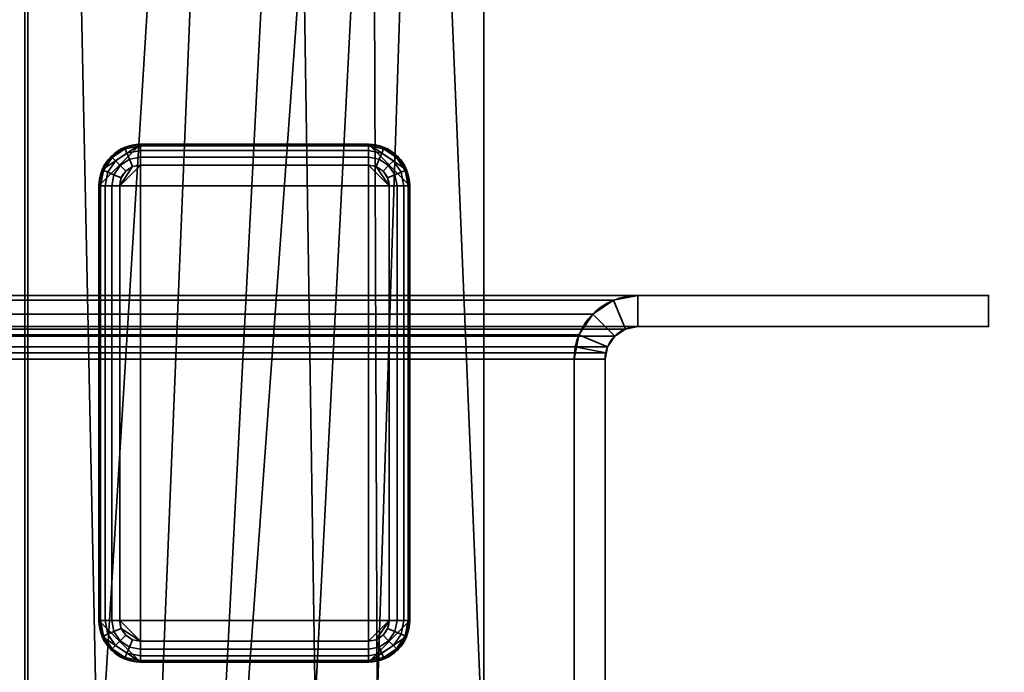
# Model space of a CAD drawing. Header units: millimetres. Extents: x -508 to 6708, y -110 to 248.
# Tile 1002 of 1056: x 1846 to 1894, y 72 to 103. Entities that reach past the tile are written whole.
import ezdxf

# ---------------------------------------------------------------- set-up
doc = ezdxf.new("R2010")
doc.units = ezdxf.units.MM
doc.layers.add('151', color=7, linetype='Continuous', true_color=0xffffff)

# ---------------------------------------------------------------- blocks, each defined once
blk = doc.blocks.new('UG_SURFACE_002')
at = {"layer": '151', "color": 252, "linetype": 'Continuous', "lineweight": 35}
for points in [[(2057.5, -5.3, 2215.25), (2057.5, 229.4, 2215.25), (942.5, 229.4, 2215.25), (942.5, -5.3, 2215.25)], [(1092.5, -5.3, 2065.25), (1092.5, 229.4, 2065.25), (1907.5, 229.4, 2065.25), (1907.5, -5.3, 2065.25)]]:
    blk.add_3dface(points, dxfattribs=at)
blk = doc.blocks.new('UG_SURFACE_256')
at = {"layer": '151', "color": 252, "linetype": 'Continuous', "lineweight": 35}
for points in [[(1107, 88.2, 2050.25), (1893, 88.2, 2050.25), (1893, 89.7, 2050.25), (1107, 89.7, 2050.25)], [(1123.92, 89.7, 2033.33), (1107, 89.7, 2050.25), (1893, 89.7, 2050.25), (1876.08, 89.7, 2033.33)], [(1874.901, 89.466, 2032.151), (1125.099, 89.466, 2032.151), (1123.92, 89.7, 2033.33), (1876.08, 89.7, 2033.33)], [(1873.902, 88.798, 2031.152), (1126.098, 88.798, 2031.152), (1125.099, 89.466, 2032.151), (1874.901, 89.466, 2032.151)], [(1875.475, 88.08, 2032.725), (1874.963, 87.737, 2032.213), (1873.902, 88.798, 2031.152), (1874.901, 89.466, 2032.151)], [(1876.08, 88.2, 2033.33), (1875.475, 88.08, 2032.725), (1874.901, 89.466, 2032.151), (1876.08, 89.7, 2033.33)], [(1876.08, 89.7, 2033.33), (1893, 89.7, 2050.25), (1893, 88.2, 2050.25), (1876.08, 88.2, 2033.33)], [(1873.235, 87.799, 2030.484), (1126.765, 87.799, 2030.484), (1126.098, 88.798, 2031.152), (1873.902, 88.798, 2031.152)], [(1873.235, 87.799, 2030.484), (1873.902, 88.798, 2031.152), (1874.963, 87.737, 2032.213), (1874.62, 87.225, 2031.87)], [(1123.92, 88.2, 2033.33), (1876.08, 88.2, 2033.33), (1893, 88.2, 2050.25), (1107, 88.2, 2050.25)], [(1876.08, 88.2, 2033.33), (1123.92, 88.2, 2033.33), (1124.525, 88.08, 2032.725), (1875.475, 88.08, 2032.725)], [(1875.475, 88.08, 2032.725), (1124.525, 88.08, 2032.725), (1125.037, 87.737, 2032.213), (1874.963, 87.737, 2032.213)], [(1874.963, 87.737, 2032.213), (1125.037, 87.737, 2032.213), (1125.38, 87.225, 2031.87), (1874.62, 87.225, 2031.87)], [(1126.941, 87.221, 2030.309), (1126.765, 87.799, 2030.484), (1873.235, 87.799, 2030.484)], [(1126.941, 87.221, 2030.309), (1873.235, 87.799, 2030.484), (1873.059, 87.221, 2030.309)], [(1873.059, 87.221, 2030.309), (1873.235, 87.799, 2030.484), (1874.62, 87.225, 2031.87), (1874.53, 86.928, 2031.78)], [(1874.53, 86.928, 2031.78), (1125.38, 87.225, 2031.87), (1125.47, 86.928, 2031.78)], [(1874.53, 86.928, 2031.78), (1874.62, 87.225, 2031.87), (1125.38, 87.225, 2031.87)], [(1873.059, 87.221, 2030.309), (1127, 86.62, 2030.25), (1126.941, 87.221, 2030.309)], [(1873.059, 87.221, 2030.309), (1873, 86.62, 2030.25), (1127, 86.62, 2030.25)], [(1873, 86.62, 2030.25), (1873.059, 87.221, 2030.309), (1874.53, 86.928, 2031.78), (1874.5, 86.62, 2031.75)], [(1125.47, 86.928, 2031.78), (1874.5, 86.62, 2031.75), (1874.53, 86.928, 2031.78)], [(1125.47, 86.928, 2031.78), (1125.5, 86.62, 2031.75), (1874.5, 86.62, 2031.75)], [(1125.5, 66.28, 2031.75), (1874.5, 66.28, 2031.75), (1874.5, 86.62, 2031.75), (1125.5, 86.62, 2031.75)], [(1127, 66.28, 2030.25), (1127, 86.62, 2030.25), (1873, 86.62, 2030.25), (1873, 66.28, 2030.25)], [(1874.5, 86.62, 2031.75), (1874.5, 66.28, 2031.75), (1873, 66.28, 2030.25), (1873, 86.62, 2030.25)]]:
    blk.add_3dface(points, dxfattribs=at)
blk = doc.blocks.new('UG_SURFACE_257')
at = {"layer": '151', "color": 252, "linetype": 'Continuous', "lineweight": 35}
for points in [[(1874.901, 89.466, 2032.151), (1874.901, 89.466, -7.75), (1873.902, 88.798, -7.75), (1873.902, 88.798, 2031.152)], [(1873.902, 88.798, -7.75), (1874.901, 89.466, -7.75), (1875.475, 88.08, -7.75), (1874.963, 87.737, -7.75)], [(1874.901, 89.466, 2032.151), (1873.902, 88.798, 2031.152), (1874.963, 87.737, 2032.213), (1875.475, 88.08, 2032.725)], [(1876.08, 89.7, 2033.33), (1876.08, 89.7, -7.75), (1874.901, 89.466, -7.75), (1874.901, 89.466, 2032.151)], [(1876.08, 88.2, -7.75), (1875.475, 88.08, -7.75), (1874.901, 89.466, -7.75), (1876.08, 89.7, -7.75)], [(1876.08, 89.7, 2033.33), (1874.901, 89.466, 2032.151), (1875.475, 88.08, 2032.725), (1876.08, 88.2, 2033.33)], [(1893, 89.7, 2050.25), (1893, 89.7, -7.75), (1876.08, 89.7, -7.75), (1876.08, 89.7, 2033.33)], [(1876.08, 89.7, -7.75), (1893, 89.7, -7.75), (1893, 88.2, -7.75), (1876.08, 88.2, -7.75)], [(1876.08, 88.2, 2033.33), (1893, 88.2, 2050.25), (1893, 89.7, 2050.25), (1876.08, 89.7, 2033.33)], [(1893, 88.2, 2050.25), (1893, 88.2, -7.75), (1893, 89.7, -7.75), (1893, 89.7, 2050.25)], [(1873.902, 88.798, 2031.152), (1873.902, 88.798, -7.75), (1873.235, 87.799, -7.75), (1873.235, 87.799, 2030.484)], [(1874.963, 87.737, -7.75), (1874.62, 87.225, -7.75), (1873.235, 87.799, -7.75), (1873.902, 88.798, -7.75)], [(1874.62, 87.225, 2031.87), (1874.963, 87.737, 2032.213), (1873.902, 88.798, 2031.152), (1873.235, 87.799, 2030.484)], [(1874.963, 87.737, 2032.213), (1874.963, 87.737, -7.75), (1875.475, 88.08, -7.75), (1875.475, 88.08, 2032.725)], [(1875.475, 88.08, 2032.725), (1875.475, 88.08, -7.75), (1876.08, 88.2, -7.75), (1876.08, 88.2, 2033.33)], [(1893, 88.2, 2050.25), (1876.08, 88.2, 2033.33), (1876.08, 88.2, -7.75), (1893, 88.2, -7.75)], [(1873.235, 87.799, -7.75), (1873, 86.62, -7.75), (1873, 86.62, 2030.25)], [(1873, 86.62, 2030.25), (1873.059, 87.221, 2030.309), (1873.235, 87.799, -7.75)], [(1873, 86.62, -7.75), (1873.235, 87.799, -7.75), (1874.62, 87.225, -7.75), (1874.5, 86.62, -7.75)], [(1873.059, 87.221, 2030.309), (1873.235, 87.799, 2030.484), (1873.235, 87.799, -7.75)], [(1874.53, 86.928, 2031.78), (1874.62, 87.225, 2031.87), (1873.235, 87.799, 2030.484), (1873.059, 87.221, 2030.309)], [(1874.62, 87.225, 2031.87), (1874.62, 87.225, -7.75), (1874.963, 87.737, -7.75), (1874.963, 87.737, 2032.213)], [(1874.5, 86.62, 2031.75), (1874.53, 86.928, 2031.78), (1873.059, 87.221, 2030.309), (1873, 86.62, 2030.25)], [(1874.53, 86.928, 2031.78), (1874.5, 86.62, -7.75), (1874.62, 87.225, -7.75)], [(1874.62, 87.225, -7.75), (1874.62, 87.225, 2031.87), (1874.53, 86.928, 2031.78)], [(1873, 86.62, 2030.25), (1873, 86.62, -7.75), (1873, 66.28, -7.75), (1873, 66.28, 2030.25)], [(1873, 66.28, -7.75), (1873, 86.62, -7.75), (1874.5, 86.62, -7.75), (1874.5, 66.28, -7.75)], [(1874.5, 66.28, 2031.75), (1874.5, 86.62, 2031.75), (1873, 86.62, 2030.25), (1873, 66.28, 2030.25)], [(1874.53, 86.928, 2031.78), (1874.5, 86.62, 2031.75), (1874.5, 86.62, -7.75)], [(1874.5, 86.62, 2031.75), (1874.5, 66.28, 2031.75), (1874.5, 66.28, -7.75), (1874.5, 86.62, -7.75)]]:
    blk.add_3dface(points, dxfattribs=at)
blk = doc.blocks.new('UG_SURFACE_276')
at = {"layer": '151', "color": 7, "linetype": 'Continuous', "lineweight": 35}
for points in [[(1846.65, 10.15, 2003.9), (1846.65, 228.15, 2003.9), (1153.35, 228.15, 2003.9), (1153.35, 10.15, 2003.9)], [(1153.5, 10.15, 2003.75), (1153.5, 228.15, 2003.75), (1846.5, 228.15, 2003.75), (1846.5, 10.15, 2003.75)], [(1846.5, 10.15, 2003.75), (1846.5, 228.15, 2003.75), (1846.65, 228.15, 2003.9), (1846.65, 10.15, 2003.9)]]:
    blk.add_3dface(points, dxfattribs=at)
blk = doc.blocks.new('UG_SURFACE_277')
at = {"layer": '151', "color": 41, "linetype": 'Continuous', "lineweight": 35}
for points in [[(1131.35, 66.5, 2025.9), (1868.65, 66.5, 2025.9), (1868.65, 228.15, 2025.9), (1131.35, 228.15, 2025.9)], [(1846.65, 228.15, 2003.9), (1846.65, 10.15, 2003.9), (1153.35, 10.15, 2003.9), (1153.35, 228.15, 2003.9)], [(1851, 18.5, 2008.25), (1846.65, 228.15, 2003.9), (1858.5, 228.15, 2015.75), (1858.5, 202.3, 2015.75)], [(1851, 18.5, 2008.25), (1851, 10.15, 2008.25), (1846.65, 10.15, 2003.9), (1846.65, 228.15, 2003.9)], [(1863, 202.3, 2020.25), (1863, 228.15, 2020.25), (1868.65, 228.15, 2025.9), (1868.65, 66.5, 2025.9)], [(1853.5, 18.5, 2010.75), (1851, 18.5, 2008.25), (1858.5, 202.3, 2015.75), (1860.5, 70, 2017.75)], [(1863.5, 70, 2020.75), (1860.5, 70, 2017.75), (1858.5, 202.3, 2015.75), (1863, 202.3, 2020.25)], [(1863.5, 70, 2020.75), (1863, 202.3, 2020.25), (1868.65, 66.5, 2025.9)]]:
    blk.add_3dface(points, dxfattribs=at)
blk = doc.blocks.new('UG_SURFACE_284')
at = {"layer": '151', "color": 7, "linetype": 'Continuous', "lineweight": 35}
for points in [[(1846.5, 10.15, -4.75), (1846.5, 228.15, -4.75), (1846.65, 228.15, -4.75), (1846.65, 10.15, -4.75)], [(1846.65, 10.15, 2003.9), (1846.65, 228.15, 2003.9), (1846.5, 228.15, 2003.75), (1846.5, 10.15, 2003.75)], [(1846.5, 10.15, 2003.75), (1846.5, 228.15, 2003.75), (1846.5, 228.15, -4.75), (1846.5, 10.15, -4.75)], [(1846.65, 10.15, -4.75), (1846.65, 228.15, -4.75), (1846.65, 228.15, 2003.9), (1846.65, 10.15, 2003.9)]]:
    blk.add_3dface(points, dxfattribs=at)
blk = doc.blocks.new('UG_SURFACE_286')
at = {"layer": '151', "color": 253, "linetype": 'Continuous', "lineweight": 35}
for points in [[(1850.227, 95.765, -4.75), (1850.075, 95, -4.75), (1852.075, 97, -4.75)], [(1850.075, 95, -4.75), (1850.075, 74, -4.75), (1852.075, 72, -4.75), (1852.075, 97, -4.75)], [(1852.075, 97, -4.75), (1851.31, 96.848, -4.75), (1850.661, 96.414, -4.75), (1850.227, 95.765, -4.75)], [(1852.075, 97, -4.75), (1852.075, 97, -6.75), (1851.31, 96.848, -6.75), (1851.31, 96.848, -4.75)], [(1852.075, 96.924, -7.133), (1851.339, 96.777, -7.133), (1851.31, 96.848, -6.75), (1852.075, 97, -6.75)], [(1852.075, 96.707, -7.457), (1851.422, 96.577, -7.457), (1851.339, 96.777, -7.133), (1852.075, 96.924, -7.133)], [(1863.075, 97, -6.75), (1852.075, 97, -6.75), (1852.075, 97, -4.75), (1863.075, 97, -4.75)], [(1852.075, 97, -6.75), (1863.075, 97, -6.75), (1863.075, 96.924, -7.133), (1852.075, 96.924, -7.133)], [(1863.075, 97, -4.75), (1852.075, 97, -4.75), (1852.075, 72, -4.75), (1863.075, 72, -4.75)], [(1852.075, 96.924, -7.133), (1863.075, 96.924, -7.133), (1863.075, 96.707, -7.457), (1852.075, 96.707, -7.457)], [(1863.84, 96.848, -4.75), (1863.84, 96.848, -6.75), (1863.075, 97, -6.75), (1863.075, 97, -4.75)], [(1863.075, 97, -4.75), (1865.075, 95, -4.75), (1864.923, 95.765, -4.75)], [(1865.075, 74, -4.75), (1865.075, 95, -4.75), (1863.075, 97, -4.75), (1863.075, 72, -4.75)], [(1864.923, 95.765, -4.75), (1864.489, 96.414, -4.75), (1863.84, 96.848, -4.75), (1863.075, 97, -4.75)], [(1863.811, 96.777, -7.133), (1863.075, 96.924, -7.133), (1863.075, 97, -6.75), (1863.84, 96.848, -6.75)], [(1863.728, 96.577, -7.457), (1863.075, 96.707, -7.457), (1863.075, 96.924, -7.133), (1863.811, 96.777, -7.133)], [(1851.31, 96.848, -4.75), (1851.31, 96.848, -6.75), (1850.661, 96.414, -6.75), (1850.661, 96.414, -4.75)], [(1851.339, 96.777, -7.133), (1850.715, 96.36, -7.133), (1850.661, 96.414, -6.75), (1851.31, 96.848, -6.75)], [(1851.422, 96.577, -7.457), (1850.868, 96.207, -7.457), (1850.715, 96.36, -7.133), (1851.339, 96.777, -7.133)], [(1851.546, 96.277, -7.674), (1851.097, 95.978, -7.674), (1850.868, 96.207, -7.457), (1851.422, 96.577, -7.457)], [(1852.075, 96.383, -7.674), (1851.546, 96.277, -7.674), (1851.422, 96.577, -7.457), (1852.075, 96.707, -7.457)], [(1852.075, 96.707, -7.457), (1863.075, 96.707, -7.457), (1863.075, 96.383, -7.674), (1852.075, 96.383, -7.674)], [(1863.604, 96.277, -7.674), (1863.075, 96.383, -7.674), (1863.075, 96.707, -7.457), (1863.728, 96.577, -7.457)], [(1864.053, 95.978, -7.674), (1863.604, 96.277, -7.674), (1863.728, 96.577, -7.457), (1864.282, 96.207, -7.457)], [(1864.282, 96.207, -7.457), (1863.728, 96.577, -7.457), (1863.811, 96.777, -7.133), (1864.435, 96.36, -7.133)], [(1864.435, 96.36, -7.133), (1863.811, 96.777, -7.133), (1863.84, 96.848, -6.75), (1864.489, 96.414, -6.75)], [(1864.489, 96.414, -4.75), (1864.489, 96.414, -6.75), (1863.84, 96.848, -6.75), (1863.84, 96.848, -4.75)], [(1850.661, 96.414, -4.75), (1850.661, 96.414, -6.75), (1850.227, 95.765, -6.75), (1850.227, 95.765, -4.75)], [(1850.715, 96.36, -7.133), (1850.298, 95.736, -7.133), (1850.227, 95.765, -6.75), (1850.661, 96.414, -6.75)], [(1850.868, 96.207, -7.457), (1850.498, 95.653, -7.457), (1850.298, 95.736, -7.133), (1850.715, 96.36, -7.133)], [(1851.097, 95.978, -7.674), (1850.798, 95.529, -7.674), (1850.498, 95.653, -7.457), (1850.868, 96.207, -7.457)], [(1851.368, 95.707, -7.75), (1851.151, 95.383, -7.75), (1850.798, 95.529, -7.674), (1851.097, 95.978, -7.674)], [(1864.075, 95, -7.75), (1851.075, 95, -7.75), (1852.075, 96, -7.75), (1863.075, 96, -7.75)], [(1851.692, 95.924, -7.75), (1852.075, 96, -7.75), (1851.075, 95, -7.75)], [(1851.692, 95.924, -7.75), (1851.368, 95.707, -7.75), (1851.097, 95.978, -7.674), (1851.546, 96.277, -7.674)], [(1852.075, 96, -7.75), (1851.692, 95.924, -7.75), (1851.546, 96.277, -7.674), (1852.075, 96.383, -7.674)], [(1852.075, 96.383, -7.674), (1863.075, 96.383, -7.674), (1863.075, 96, -7.75), (1852.075, 96, -7.75)], [(1863.458, 95.924, -7.75), (1863.075, 96, -7.75), (1863.075, 96.383, -7.674), (1863.604, 96.277, -7.674)], [(1864.075, 95, -7.75), (1863.075, 96, -7.75), (1863.458, 95.924, -7.75)], [(1863.782, 95.707, -7.75), (1863.458, 95.924, -7.75), (1863.604, 96.277, -7.674), (1864.053, 95.978, -7.674)], [(1863.999, 95.383, -7.75), (1863.782, 95.707, -7.75), (1864.053, 95.978, -7.674), (1864.352, 95.529, -7.674)], [(1864.352, 95.529, -7.674), (1864.053, 95.978, -7.674), (1864.282, 96.207, -7.457), (1864.652, 95.653, -7.457)], [(1864.652, 95.653, -7.457), (1864.282, 96.207, -7.457), (1864.435, 96.36, -7.133), (1864.852, 95.736, -7.133)], [(1864.852, 95.736, -7.133), (1864.435, 96.36, -7.133), (1864.489, 96.414, -6.75), (1864.923, 95.765, -6.75)], [(1864.923, 95.765, -4.75), (1864.923, 95.765, -6.75), (1864.489, 96.414, -6.75), (1864.489, 96.414, -4.75)], [(1850.227, 95.765, -4.75), (1850.227, 95.765, -6.75), (1850.075, 95, -6.75), (1850.075, 95, -4.75)], [(1850.298, 95.736, -7.133), (1850.151, 95, -7.133), (1850.075, 95, -6.75), (1850.227, 95.765, -6.75)], [(1850.498, 95.653, -7.457), (1850.368, 95, -7.457), (1850.151, 95, -7.133), (1850.298, 95.736, -7.133)], [(1850.798, 95.529, -7.674), (1850.692, 95, -7.674), (1850.368, 95, -7.457), (1850.498, 95.653, -7.457)], [(1851.151, 95.383, -7.75), (1851.075, 95, -7.75), (1850.692, 95, -7.674), (1850.798, 95.529, -7.674)], [(1851.075, 95, -7.75), (1851.151, 95.383, -7.75), (1851.368, 95.707, -7.75), (1851.692, 95.924, -7.75)], [(1863.458, 95.924, -7.75), (1863.782, 95.707, -7.75), (1863.999, 95.383, -7.75), (1864.075, 95, -7.75)], [(1864.075, 95, -7.75), (1863.999, 95.383, -7.75), (1864.352, 95.529, -7.674), (1864.458, 95, -7.674)], [(1864.458, 95, -7.674), (1864.352, 95.529, -7.674), (1864.652, 95.653, -7.457), (1864.782, 95, -7.457)], [(1864.782, 95, -7.457), (1864.652, 95.653, -7.457), (1864.852, 95.736, -7.133), (1864.999, 95, -7.133)], [(1864.999, 95, -7.133), (1864.852, 95.736, -7.133), (1864.923, 95.765, -6.75), (1865.075, 95, -6.75)], [(1865.075, 95, -4.75), (1865.075, 95, -6.75), (1864.923, 95.765, -6.75), (1864.923, 95.765, -4.75)], [(1850.075, 95, -6.75), (1850.075, 74, -6.75), (1850.075, 74, -4.75), (1850.075, 95, -4.75)], [(1850.075, 74, -6.75), (1850.075, 95, -6.75), (1850.151, 95, -7.133), (1850.151, 74, -7.133)], [(1850.151, 74, -7.133), (1850.151, 95, -7.133), (1850.368, 95, -7.457), (1850.368, 74, -7.457)], [(1850.368, 74, -7.457), (1850.368, 95, -7.457), (1850.692, 95, -7.674), (1850.692, 74, -7.674)], [(1850.692, 74, -7.674), (1850.692, 95, -7.674), (1851.075, 95, -7.75), (1851.075, 74, -7.75)], [(1851.075, 74, -7.75), (1851.075, 95, -7.75), (1864.075, 95, -7.75), (1864.075, 74, -7.75)], [(1864.458, 95, -7.674), (1864.458, 74, -7.674), (1864.075, 74, -7.75), (1864.075, 95, -7.75)], [(1864.782, 95, -7.457), (1864.782, 74, -7.457), (1864.458, 74, -7.674), (1864.458, 95, -7.674)], [(1864.999, 95, -7.133), (1864.999, 74, -7.133), (1864.782, 74, -7.457), (1864.782, 95, -7.457)], [(1865.075, 95, -6.75), (1865.075, 74, -6.75), (1864.999, 74, -7.133), (1864.999, 95, -7.133)], [(1865.075, 74, -6.75), (1865.075, 95, -6.75), (1865.075, 95, -4.75), (1865.075, 74, -4.75)], [(1850.075, 74, -4.75), (1850.075, 74, -6.75), (1850.227, 73.235, -6.75), (1850.227, 73.235, -4.75)], [(1852.075, 72, -4.75), (1850.075, 74, -4.75), (1850.227, 73.235, -4.75)], [(1850.151, 74, -7.133), (1850.298, 73.264, -7.133), (1850.227, 73.235, -6.75), (1850.075, 74, -6.75)], [(1850.368, 74, -7.457), (1850.498, 73.347, -7.457), (1850.298, 73.264, -7.133), (1850.151, 74, -7.133)], [(1850.692, 74, -7.674), (1850.798, 73.471, -7.674), (1850.498, 73.347, -7.457), (1850.368, 74, -7.457)], [(1851.075, 74, -7.75), (1851.151, 73.617, -7.75), (1850.798, 73.471, -7.674), (1850.692, 74, -7.674)], [(1851.075, 74, -7.75), (1864.075, 74, -7.75), (1863.075, 73, -7.75), (1852.075, 73, -7.75)], [(1851.151, 73.617, -7.75), (1851.075, 74, -7.75), (1852.075, 73, -7.75)], [(1864.923, 73.235, -4.75), (1865.075, 74, -4.75), (1863.075, 72, -4.75)], [(1863.458, 73.076, -7.75), (1863.075, 73, -7.75), (1864.075, 74, -7.75)], [(1864.075, 74, -7.75), (1863.999, 73.617, -7.75), (1863.782, 73.293, -7.75), (1863.458, 73.076, -7.75)], [(1863.999, 73.617, -7.75), (1864.075, 74, -7.75), (1864.458, 74, -7.674), (1864.352, 73.471, -7.674)], [(1864.352, 73.471, -7.674), (1864.458, 74, -7.674), (1864.782, 74, -7.457), (1864.652, 73.347, -7.457)], [(1864.652, 73.347, -7.457), (1864.782, 74, -7.457), (1864.999, 74, -7.133), (1864.852, 73.264, -7.133)], [(1864.852, 73.264, -7.133), (1864.999, 74, -7.133), (1865.075, 74, -6.75), (1864.923, 73.235, -6.75)], [(1864.923, 73.235, -4.75), (1864.923, 73.235, -6.75), (1865.075, 74, -6.75), (1865.075, 74, -4.75)], [(1850.298, 73.264, -7.133), (1850.715, 72.64, -7.133), (1850.661, 72.586, -6.75), (1850.227, 73.235, -6.75)], [(1850.227, 73.235, -4.75), (1850.227, 73.235, -6.75), (1850.661, 72.586, -6.75), (1850.661, 72.586, -4.75)], [(1850.227, 73.235, -4.75), (1850.661, 72.586, -4.75), (1851.31, 72.152, -4.75), (1852.075, 72, -4.75)], [(1850.498, 73.347, -7.457), (1850.868, 72.793, -7.457), (1850.715, 72.64, -7.133), (1850.298, 73.264, -7.133)], [(1850.798, 73.471, -7.674), (1851.097, 73.022, -7.674), (1850.868, 72.793, -7.457), (1850.498, 73.347, -7.457)], [(1851.151, 73.617, -7.75), (1851.368, 73.293, -7.75), (1851.097, 73.022, -7.674), (1850.798, 73.471, -7.674)], [(1851.368, 73.293, -7.75), (1851.692, 73.076, -7.75), (1851.546, 72.723, -7.674), (1851.097, 73.022, -7.674)], [(1852.075, 73, -7.75), (1851.692, 73.076, -7.75), (1851.368, 73.293, -7.75), (1851.151, 73.617, -7.75)], [(1863.075, 72, -4.75), (1863.84, 72.152, -4.75), (1864.489, 72.586, -4.75), (1864.923, 73.235, -4.75)], [(1863.458, 73.076, -7.75), (1863.782, 73.293, -7.75), (1864.053, 73.022, -7.674), (1863.604, 72.723, -7.674)], [(1863.782, 73.293, -7.75), (1863.999, 73.617, -7.75), (1864.352, 73.471, -7.674), (1864.053, 73.022, -7.674)], [(1864.053, 73.022, -7.674), (1864.352, 73.471, -7.674), (1864.652, 73.347, -7.457), (1864.282, 72.793, -7.457)], [(1864.282, 72.793, -7.457), (1864.652, 73.347, -7.457), (1864.852, 73.264, -7.133), (1864.435, 72.64, -7.133)], [(1864.435, 72.64, -7.133), (1864.852, 73.264, -7.133), (1864.923, 73.235, -6.75), (1864.489, 72.586, -6.75)], [(1864.489, 72.586, -4.75), (1864.489, 72.586, -6.75), (1864.923, 73.235, -6.75), (1864.923, 73.235, -4.75)], [(1850.868, 72.793, -7.457), (1851.422, 72.423, -7.457), (1851.339, 72.223, -7.133), (1850.715, 72.64, -7.133)], [(1851.097, 73.022, -7.674), (1851.546, 72.723, -7.674), (1851.422, 72.423, -7.457), (1850.868, 72.793, -7.457)], [(1851.546, 72.723, -7.674), (1852.075, 72.617, -7.674), (1852.075, 72.293, -7.457), (1851.422, 72.423, -7.457)], [(1851.692, 73.076, -7.75), (1852.075, 73, -7.75), (1852.075, 72.617, -7.674), (1851.546, 72.723, -7.674)], [(1863.075, 72.617, -7.674), (1852.075, 72.617, -7.674), (1852.075, 73, -7.75), (1863.075, 73, -7.75)], [(1863.075, 73, -7.75), (1863.458, 73.076, -7.75), (1863.604, 72.723, -7.674), (1863.075, 72.617, -7.674)], [(1863.075, 72.617, -7.674), (1863.604, 72.723, -7.674), (1863.728, 72.423, -7.457), (1863.075, 72.293, -7.457)], [(1863.604, 72.723, -7.674), (1864.053, 73.022, -7.674), (1864.282, 72.793, -7.457), (1863.728, 72.423, -7.457)], [(1863.728, 72.423, -7.457), (1864.282, 72.793, -7.457), (1864.435, 72.64, -7.133), (1863.811, 72.223, -7.133)], [(1850.715, 72.64, -7.133), (1851.339, 72.223, -7.133), (1851.31, 72.152, -6.75), (1850.661, 72.586, -6.75)], [(1850.661, 72.586, -4.75), (1850.661, 72.586, -6.75), (1851.31, 72.152, -6.75), (1851.31, 72.152, -4.75)], [(1851.339, 72.223, -7.133), (1852.075, 72.076, -7.133), (1852.075, 72, -6.75), (1851.31, 72.152, -6.75)], [(1851.422, 72.423, -7.457), (1852.075, 72.293, -7.457), (1852.075, 72.076, -7.133), (1851.339, 72.223, -7.133)], [(1863.075, 72.293, -7.457), (1852.075, 72.293, -7.457), (1852.075, 72.617, -7.674), (1863.075, 72.617, -7.674)], [(1863.075, 72.076, -7.133), (1852.075, 72.076, -7.133), (1852.075, 72.293, -7.457), (1863.075, 72.293, -7.457)], [(1863.075, 72.293, -7.457), (1863.728, 72.423, -7.457), (1863.811, 72.223, -7.133), (1863.075, 72.076, -7.133)], [(1863.075, 72.076, -7.133), (1863.811, 72.223, -7.133), (1863.84, 72.152, -6.75), (1863.075, 72, -6.75)], [(1863.811, 72.223, -7.133), (1864.435, 72.64, -7.133), (1864.489, 72.586, -6.75), (1863.84, 72.152, -6.75)], [(1863.84, 72.152, -4.75), (1863.84, 72.152, -6.75), (1864.489, 72.586, -6.75), (1864.489, 72.586, -4.75)], [(1851.31, 72.152, -4.75), (1851.31, 72.152, -6.75), (1852.075, 72, -6.75), (1852.075, 72, -4.75)], [(1863.075, 72, -6.75), (1852.075, 72, -6.75), (1852.075, 72.076, -7.133), (1863.075, 72.076, -7.133)], [(1852.075, 72, -6.75), (1863.075, 72, -6.75), (1863.075, 72, -4.75), (1852.075, 72, -4.75)], [(1863.075, 72, -4.75), (1863.075, 72, -6.75), (1863.84, 72.152, -6.75), (1863.84, 72.152, -4.75)]]:
    blk.add_3dface(points, dxfattribs=at)
blk = doc.blocks.new('UG_SURFACE_288')
at = {"layer": '151', "color": 41, "linetype": 'Continuous', "lineweight": 35}
for points in [[(1846.65, 228.15, -4.75), (1846.65, 10.15, -4.75), (1846.65, 10.15, 2003.9), (1846.65, 228.15, 2003.9)], [(1846.65, 10.15, -4.75), (1846.65, 228.15, -4.75), (1858.5, 228.15, -4.75), (1858.5, 202.3, -4.75)], [(1858.5, 202.3, 2015.75), (1858.5, 228.15, 2015.75), (1846.65, 228.15, 2003.9), (1851, 18.5, 2008.25)], [(1846.65, 228.15, 2003.9), (1846.65, 10.15, 2003.9), (1851, 10.15, 2008.25), (1851, 18.5, 2008.25)], [(1860.5, 70, 2017.75), (1868.65, 228.15, 2025.9), (1853.5, 18.5, 2010.75)], [(1863, 202.3, 2020.25), (1853.5, 18.5, 2010.75), (1868.65, 228.15, 2025.9)], [(1868.65, 228.15, 2025.9), (1860.5, 70, 2017.75), (1863.5, 70, 2020.75)], [(1863, 202.3, -4.75), (1863, 228.15, -4.75), (1868.65, 228.15, -4.75), (1868.65, 66.5, -4.75)], [(1863.5, 70, 2020.75), (1863.5, 66.5, 2020.75), (1868.65, 66.5, 2025.9), (1868.65, 228.15, 2025.9)], [(1868.65, 66.5, 2025.9), (1868.65, 66.5, -4.75), (1868.65, 228.15, -4.75), (1868.65, 228.15, 2025.9)], [(1846.65, 10.15, -4.75), (1858.5, 202.3, -4.75), (1851, 18.5, -4.75)], [(1858.5, 202.3, -4.75), (1860.5, 70, -4.75), (1853.5, 18.5, -4.75), (1851, 18.5, -4.75)], [(1851, 18.5, 2008.25), (1853.5, 18.5, 2010.75), (1863, 202.3, 2020.25), (1858.5, 202.3, 2015.75)], [(1858.5, 202.3, -4.75), (1863, 202.3, -4.75), (1863.5, 70, -4.75), (1860.5, 70, -4.75)], [(1863.5, 70, -4.75), (1863, 202.3, -4.75), (1868.65, 66.5, -4.75)]]:
    blk.add_3dface(points, dxfattribs=at)

msp = doc.modelspace()

# ---------------------------------------------------------------- linework, layer by layer
at = {"layer": '151', "color": 253, "linetype": 'Continuous', "lineweight": -3}
for p, q in [((1846.5, 10.15, 2003.75), (1846.5, 228.15, 2003.75)), ((1846.5, 10.15, 2003.75), (1846.5, 228.15, 2003.75)), ((1846.5, 10.15, -4.75), (1846.5, 228.15, -4.75)), ((1846.65, 10.15, 2003.9), (1846.65, 228.15, 2003.9)), ((1846.65, 228.15, 2003.9), (1846.65, 10.15, 2003.9)), ((1846.65, 228.15, 2003.9), (1846.65, 10.15, 2003.9)), ((1846.65, 10.15, 2003.9), (1846.65, 228.15, 2003.9)), ((1846.65, 228.15, -4.75), (1846.65, 10.15, -4.75)), ((1846.65, 10.15, -4.75), (1846.65, 228.15, -4.75)), ((1868.65, 66.5, 2025.9), (1868.65, 228.15, 2025.9)), ((1868.65, 66.5, -4.75), (1868.65, 228.15, -4.75)), ((1868.65, 66.5, 2025.9), (1868.65, 228.15, 2025.9)), ((1852.075, 97, -4.75), (1863.075, 97, -4.75)), ((1863.075, 97, -6.75), (1852.075, 97, -6.75)), ((1852.075, 97, -6.75), (1852.075, 97, -4.75)), ((1863.075, 97, -6.75), (1863.075, 97, -4.75)), ((1852.075, 96, -7.75), (1863.075, 96, -7.75)), ((1850.075, 95, -6.75), (1850.075, 95, -4.75)), ((1850.075, 95, -6.75), (1850.075, 74, -6.75)), ((1850.075, 74, -4.75), (1850.075, 95, -4.75)), ((1851.075, 74, -7.75), (1851.075, 95, -7.75)), ((1864.075, 95, -7.75), (1864.075, 74, -7.75)), ((1865.075, 74, -6.75), (1865.075, 95, -6.75)), ((1865.075, 95, -6.75), (1865.075, 95, -4.75)), ((1865.075, 95, -4.75), (1865.075, 74, -4.75)), ((1893, 89.7, 2050.25), (1107, 89.7, 2050.25)), ((1876.08, 89.7, 2033.33), (1123.92, 89.7, 2033.33)), ((1876.08, 89.7, 2033.33), (1893, 89.7, 2050.25)), ((1876.08, 89.7, -7.75), (1876.08, 89.7, 2033.33)), ((1876.08, 89.7, -7.75), (1893, 89.7, -7.75)), ((1876.08, 89.7, 2033.33), (1893, 89.7, 2050.25)), ((1893, 89.7, -7.75), (1893, 88.2, -7.75)), ((1893, 88.2, 2050.25), (1893, 89.7, 2050.25)), ((1893, 88.2, 2050.25), (1893, 89.7, 2050.25)), ((1893, 89.7, 2050.25), (1893, 89.7, -7.75)), ((1893, 88.2, 2050.25), (1107, 88.2, 2050.25)), ((1876.08, 88.2, 2033.33), (1123.92, 88.2, 2033.33)), ((1876.08, 88.2, -7.75), (1876.08, 88.2, 2033.33)), ((1876.08, 88.2, 2033.33), (1893, 88.2, 2050.25)), ((1876.08, 88.2, 2033.33), (1893, 88.2, 2050.25)), ((1876.08, 88.2, -7.75), (1893, 88.2, -7.75)), ((1893, 88.2, 2050.25), (1893, 88.2, -7.75)), ((1874.5, 86.62, 2031.75), (1125.5, 86.62, 2031.75)), ((1873, 86.62, 2030.25), (1127, 86.62, 2030.25)), ((1873, 86.62, -7.75), (1873, 86.62, 2030.25)), ((1873, 66.28, -7.75), (1873, 86.62, -7.75)), ((1873, 66.28, 2030.25), (1873, 86.62, 2030.25)), ((1873, 66.28, 2030.25), (1873, 86.62, 2030.25)), ((1874.5, 66.28, 2031.75), (1874.5, 86.62, 2031.75)), ((1874.5, 66.28, -7.75), (1874.5, 86.62, -7.75)), ((1874.5, 86.62, -7.75), (1874.5, 86.62, 2031.75)), ((1874.5, 66.28, 2031.75), (1874.5, 86.62, 2031.75)), ((1850.075, 74, -6.75), (1850.075, 74, -4.75)), ((1865.075, 74, -6.75), (1865.075, 74, -4.75)), ((1863.075, 73, -7.75), (1852.075, 73, -7.75)), ((1852.075, 72, -6.75), (1863.075, 72, -6.75)), ((1852.075, 72, -6.75), (1852.075, 72, -4.75)), ((1863.075, 72, -4.75), (1852.075, 72, -4.75)), ((1863.075, 72, -6.75), (1863.075, 72, -4.75))]:
    msp.add_line(p, q, dxfattribs=at)
at = {"layer": '151', "color": 253, "linetype": 'Continuous', "lineweight": -3, "extrusion": (0, 0, -1)}
for centre, radius, start, end in [((-1852.075, 95, 4.75), 2, 0, 90), ((-1863.075, 95, 4.75), 2, 90, 180), ((-1852.075, 95, 7.75), 1, 0, 90), ((-1863.075, 95, 7.75), 1, 90, 180), ((-1852.075, 74, 4.75), 2, 270, 0), ((-1852.075, 74, 7.75), 1, 270, 0), ((-1863.075, 74, 4.75), 2, 180, 270), ((-1863.075, 74, 7.75), 1, 180, 270)]:
    msp.add_arc(centre, radius, start, end, dxfattribs=at)
at = {"layer": '151', "color": 253, "linetype": 'Continuous', "lineweight": -3}
for centre, radius, start, end in [((1852.075, 95, -6.75), 2, 90, 180), ((1863.075, 95, -6.75), 2, 0, 90), ((1876.08, 86.62, -7.75), 3.08, 90, 180), ((1876.08, 86.62, -7.75), 1.58, 90, 180), ((1852.075, 74, -6.75), 2, 180, 270), ((1863.075, 74, -6.75), 2, 270, 0)]:
    msp.add_arc(centre, radius, start, end, dxfattribs=at)
at = {"layer": '151', "color": 253, "linetype": 'Continuous', "lineweight": -3, "extrusion": (1, 0, 0)}
for centre, start, end in [((96, -6.75, 1852.075), 270, 0), ((96, -6.75, 1863.075), 270, 0), ((73, -6.75, 1852.075), 180, 270), ((73, -6.75, 1863.075), 180, 270)]:
    msp.add_arc(centre, 1, start, end, dxfattribs=at)
at = {"layer": '151', "color": 253, "linetype": 'Continuous', "lineweight": -3, "extrusion": (0, -1, 2.04085e-16)}
for centre, start, end in [((1851.075, -6.75, -95), 180, 270), ((1864.075, -6.75, -95), 270, 0), ((1851.075, -6.75, -74), 180, 270)]:
    msp.add_arc(centre, 1, start, end, dxfattribs=at)
at = {"layer": '151', "color": 253, "linetype": 'Continuous', "lineweight": -3, "extrusion": (0, -1, 0)}
msp.add_arc((1864.075, -6.75, -74), 1, 270, 0, dxfattribs=at)
at = {"layer": '151', "color": 253, "linetype": 'Continuous', "lineweight": -3, "extrusion": (-0.707107, -6.12323e-17, 0.707107)}
for major_axis in [(3.08, 0, 3.08), (1.58, 0, 1.58)]:
    msp.add_ellipse((1876.08, 86.62, 2033.33), major_axis=major_axis, ratio=0.707107, start_param=1.570796, end_param=3.141593, dxfattribs=at)
at = {"layer": '151', "color": 253, "linetype": 'Continuous', "lineweight": -3, "extrusion": (0.707107, 6.12323e-17, -0.707107)}
for major_axis in [(-3.08, 0, -3.08), (-1.58, 0, -1.58)]:
    msp.add_ellipse((1876.08, 86.62, 2033.33), major_axis=major_axis, ratio=0.707107, start_param=0, end_param=1.570796, dxfattribs=at)

# ---------------------------------------------------------------- block references
at = {"layer": '151', "color": 253, "linetype": 'Continuous', "lineweight": -3}
for name in ['UG_SURFACE_276', 'UG_SURFACE_284', 'UG_SURFACE_002', 'UG_SURFACE_277', 'UG_SURFACE_288', 'UG_SURFACE_286', 'UG_SURFACE_256', 'UG_SURFACE_257']:
    msp.add_blockref(name, (0, 0), dxfattribs=at)

doc.saveas('drawing.dxf')
